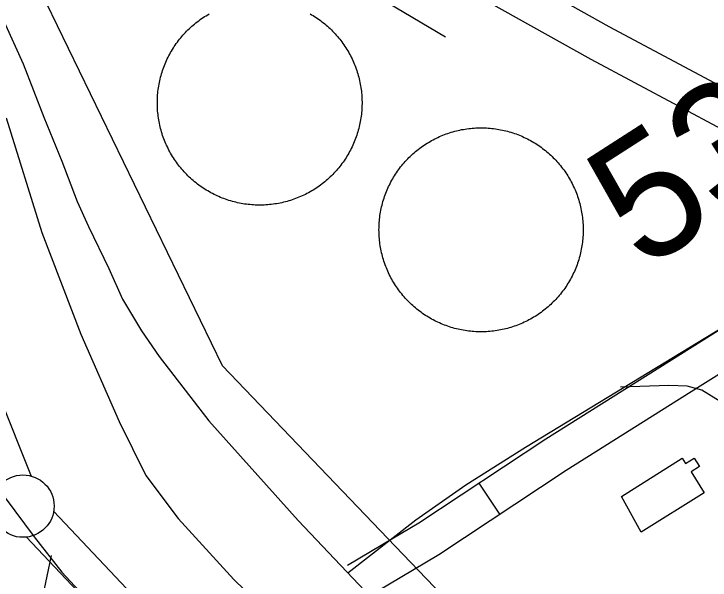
# Model space of a CAD drawing. Extents: x 3568792 to 3606828, y 529143 to 554785.
# Drawn here: x 3576994 to 3577552, y 541978 to 542432 of the extents above; entities that cross this region are included whole.
import ezdxf

# ---------------------------------------------------------------- set-up
doc = ezdxf.new("R2010")
doc.units = 0
for name, color, linetype in [('V-BLDG-OTLN', 7, 'Continuous'), ('V-DOMW-TANK', 7, 'Continuous'), ('V-FLOD-BASE', 7, 'Continuous'), ('V-LEVE-TOET', 7, 'Continuous'), ('V-ROAD-CNTR', 7, 'Continuous'), ('V-RRAP-FSHR', 7, 'Continuous'), ('V-SITE-OTLN', 7, 'Continuous'), ('V-SURV-IDEN', 7, 'Continuous'), ('V-SURV-LINE', 7, 'Continuous'), ('V-UTIL-LINE', 7, 'Continuous')]:
    doc.layers.add(name, color=color, linetype=linetype)

msp = doc.modelspace()

# ---------------------------------------------------------------- linework, layer by layer
at = {"layer": 'V-BLDG-OTLN'}
msp.add_lwpolyline([(3577480.59, 542045.46), (3577529.4, 542076.01), (3577531.99, 542071.87), (3577538.87, 542076.18), (3577543.14, 542069.38), (3577536.4, 542065.16), (3577546.9, 542048.42), (3577496.58, 542016.87)], close=True, dxfattribs=at)
at = {"layer": 'V-DOMW-TANK'}
for points in [[(3577113.43, 542333.69), (3577112.97, 542335.04), (3577112.52, 542336.4), (3577112.1, 542337.77), (3577111.71, 542339.15), (3577111.34, 542340.53), (3577110.99, 542341.92), (3577110.67, 542343.31), (3577110.37, 542344.71), (3577110.1, 542346.12), (3577109.85, 542347.53), (3577109.62, 542348.94), (3577109.42, 542350.36), (3577109.25, 542351.78), (3577109.09, 542353.2), (3577108.97, 542354.63), (3577108.87, 542356.06), (3577108.79, 542357.48), (3577108.74, 542358.92), (3577108.71, 542360.34), (3577108.71, 542361.78), (3577108.74, 542363.21), (3577108.79, 542364.64), (3577108.86, 542366.07), (3577108.96, 542367.49), (3577109.08, 542368.92), (3577109.23, 542370.35), (3577109.41, 542371.77), (3577109.6, 542373.19), (3577109.83, 542374.6), (3577110.08, 542376.01), (3577110.35, 542377.41), (3577110.64, 542378.81), (3577110.97, 542380.21), (3577111.31, 542381.6), (3577111.68, 542382.98), (3577112.07, 542384.36), (3577112.49, 542385.73), (3577112.93, 542387.09), (3577113.4, 542388.44), (3577113.89, 542389.79), (3577114.4, 542391.12), (3577114.94, 542392.45), (3577115.49, 542393.77), (3577116.07, 542395.08), (3577116.68, 542396.37), (3577117.3, 542397.66), (3577117.95, 542398.94), (3577118.62, 542400.2), (3577119.32, 542401.45), (3577120.03, 542402.69), (3577120.77, 542403.92), (3577121.53, 542405.14), (3577122.31, 542406.34), (3577123.11, 542407.52), (3577123.93, 542408.7), (3577124.77, 542409.86), (3577125.63, 542411), (3577126.51, 542412.13), (3577127.41, 542413.24), (3577128.33, 542414.34), (3577129.26, 542415.42), (3577130.22, 542416.48), (3577131.2, 542417.53), (3577132.19, 542418.56), (3577133.2, 542419.57), (3577134.23, 542420.57), (3577135.28, 542421.55), (3577136.34, 542422.5), (3577137.42, 542423.44), (3577138.52, 542424.36), (3577139.63, 542425.27), (3577140.76, 542426.15), (3577141.9, 542427.01), (3577143.06, 542427.85), (3577144.23, 542428.68), (3577145.42, 542429.48), (3577146.61, 542430.26), (3577147.83, 542431.02), (3577149.05, 542431.75), (3577150.29, 542432.47)], [(3577231.06, 542432.52), (3577232.31, 542431.81), (3577233.53, 542431.07), (3577234.75, 542430.31), (3577235.95, 542429.54), (3577237.14, 542428.74), (3577238.31, 542427.92), (3577239.47, 542427.08), (3577240.61, 542426.21), (3577241.74, 542425.33), (3577242.85, 542424.43), (3577243.95, 542423.51), (3577245.03, 542422.58), (3577246.1, 542421.62), (3577247.14, 542420.64), (3577248.17, 542419.65), (3577249.18, 542418.64), (3577250.18, 542417.61), (3577251.16, 542416.56), (3577252.12, 542415.5), (3577253.06, 542414.42), (3577253.98, 542413.32), (3577254.88, 542412.21), (3577255.76, 542411.08), (3577256.62, 542409.94), (3577257.46, 542408.79), (3577258.29, 542407.61), (3577259.09, 542406.43), (3577259.87, 542405.23), (3577260.63, 542404.01), (3577261.37, 542402.79), (3577262.08, 542401.55), (3577262.78, 542400.3), (3577263.45, 542399.03), (3577264.1, 542397.76), (3577264.73, 542396.47), (3577265.33, 542395.17), (3577265.92, 542393.87), (3577266.48, 542392.55), (3577267.01, 542391.22), (3577267.53, 542389.89), (3577268.02, 542388.54), (3577268.48, 542387.19), (3577268.93, 542385.83), (3577269.35, 542384.46), (3577269.74, 542383.08), (3577270.11, 542381.7), (3577270.46, 542380.31), (3577270.79, 542378.92), (3577271.08, 542377.52), (3577271.36, 542376.11), (3577271.61, 542374.7), (3577271.83, 542373.29), (3577272.03, 542371.87), (3577272.21, 542370.45), (3577272.36, 542369.03), (3577272.48, 542367.6), (3577272.58, 542366.18), (3577272.66, 542364.75), (3577272.71, 542363.32), (3577272.74, 542361.89), (3577272.74, 542360.45)], [(3577272.74, 542360.45), (3577272.71, 542359.02), (3577272.67, 542357.59), (3577272.59, 542356.16), (3577272.49, 542354.73), (3577272.37, 542353.31), (3577272.22, 542351.89), (3577272.04, 542350.46), (3577271.85, 542349.05), (3577271.62, 542347.63), (3577271.38, 542346.22), (3577271.1, 542344.82), (3577270.81, 542343.42), (3577270.49, 542342.02), (3577270.14, 542340.64), (3577269.77, 542339.25), (3577269.38, 542337.87), (3577268.96, 542336.51), (3577268.52, 542335.14), (3577268.05, 542333.79), (3577267.57, 542332.44), (3577267.05, 542331.11), (3577266.52, 542329.78), (3577265.96, 542328.46), (3577265.38, 542327.15), (3577264.77, 542325.85), (3577264.15, 542324.57), (3577263.5, 542323.29), (3577262.83, 542322.03), (3577262.14, 542320.78), (3577261.42, 542319.54), (3577260.68, 542318.31), (3577259.93, 542317.09), (3577259.15, 542315.89), (3577258.35, 542314.71), (3577257.53, 542313.53), (3577256.69, 542312.38), (3577255.83, 542311.23), (3577254.94, 542310.1), (3577254.05, 542308.99), (3577253.12, 542307.89), (3577252.19, 542306.81), (3577251.23, 542305.75), (3577250.25, 542304.7), (3577249.26, 542303.67), (3577248.25, 542302.66), (3577247.22, 542301.66), (3577246.18, 542300.68), (3577245.11, 542299.72), (3577244.03, 542298.79), (3577242.94, 542297.86), (3577241.83, 542296.96), (3577240.7, 542296.08), (3577239.55, 542295.22), (3577238.4, 542294.38), (3577237.23, 542293.56), (3577236.04, 542292.75), (3577234.84, 542291.97), (3577233.62, 542291.21), (3577232.4, 542290.47), (3577231.16, 542289.76)], [(3577290.34, 542234.03), (3577289.91, 542235.4), (3577289.5, 542236.76), (3577289.12, 542238.14), (3577288.77, 542239.52), (3577288.43, 542240.91), (3577288.12, 542242.31), (3577287.84, 542243.71), (3577287.58, 542245.11), (3577287.34, 542246.52), (3577287.13, 542247.93), (3577286.95, 542249.35), (3577286.79, 542250.77), (3577286.65, 542252.19), (3577286.54, 542253.61), (3577286.45, 542255.04), (3577286.39, 542256.46), (3577286.35, 542257.89), (3577286.34, 542259.32), (3577286.35, 542260.75), (3577286.39, 542262.18), (3577286.46, 542263.6), (3577286.54, 542265.03), (3577286.66, 542266.45), (3577286.79, 542267.87), (3577286.95, 542269.29), (3577287.14, 542270.71), (3577287.35, 542272.12), (3577287.59, 542273.53), (3577287.85, 542274.93), (3577288.14, 542276.33), (3577288.45, 542277.72), (3577288.78, 542279.12), (3577289.14, 542280.5), (3577289.52, 542281.87), (3577289.93, 542283.24), (3577290.36, 542284.6), (3577290.81, 542285.96), (3577291.29, 542287.3), (3577291.79, 542288.64), (3577292.31, 542289.97), (3577292.86, 542291.29), (3577293.43, 542292.6), (3577294.02, 542293.9), (3577294.64, 542295.19), (3577295.27, 542296.46), (3577295.93, 542297.73), (3577296.62, 542298.98), (3577297.32, 542300.23), (3577298.04, 542301.46), (3577298.79, 542302.68), (3577299.56, 542303.88), (3577300.35, 542305.07), (3577301.16, 542306.25), (3577301.99, 542307.41), (3577302.84, 542308.56), (3577303.71, 542309.69), (3577304.6, 542310.81), (3577305.5, 542311.91), (3577306.43, 542313), (3577307.38, 542314.06), (3577308.35, 542315.12), (3577309.33, 542316.15), (3577310.33, 542317.17), (3577311.35, 542318.17), (3577312.38, 542319.15), (3577313.44, 542320.12), (3577314.51, 542321.07), (3577315.59, 542321.99), (3577316.7, 542322.9), (3577317.82, 542323.79), (3577318.95, 542324.66), (3577320.1, 542325.51), (3577321.26, 542326.33), (3577322.44, 542327.14), (3577323.63, 542327.93), (3577324.83, 542328.7), (3577326.05, 542329.44), (3577327.28, 542330.17), (3577328.52, 542330.87), (3577329.78, 542331.55), (3577331.05, 542332.21), (3577332.33, 542332.85), (3577333.61, 542333.46), (3577334.91, 542334.05), (3577336.23, 542334.62), (3577337.54, 542335.17), (3577338.87, 542335.69), (3577340.21, 542336.19), (3577341.56, 542336.67), (3577342.91, 542337.12), (3577344.27, 542337.55), (3577345.64, 542337.95), (3577347.02, 542338.34), (3577348.4, 542338.69), (3577349.79, 542339.03), (3577351.19, 542339.33), (3577352.58, 542339.62), (3577353.99, 542339.88), (3577355.4, 542340.11), (3577356.81, 542340.32)], [(3577356.81, 542340.32), (3577358.23, 542340.51), (3577359.65, 542340.67), (3577361.07, 542340.81), (3577362.49, 542340.92), (3577363.92, 542341), (3577365.34, 542341.07), (3577366.77, 542341.1), (3577368.2, 542341.11), (3577369.63, 542341.1), (3577371.06, 542341.06), (3577372.48, 542341), (3577373.91, 542340.91), (3577375.33, 542340.8), (3577376.75, 542340.66), (3577378.17, 542340.5), (3577379.59, 542340.31), (3577381, 542340.1), (3577382.41, 542339.87), (3577383.81, 542339.6), (3577385.21, 542339.32), (3577386.61, 542339.01), (3577387.99, 542338.68), (3577389.38, 542338.32), (3577390.75, 542337.94), (3577392.12, 542337.53), (3577393.48, 542337.1), (3577394.84, 542336.65), (3577396.18, 542336.17), (3577397.52, 542335.67), (3577398.85, 542335.15), (3577400.17, 542334.6), (3577401.48, 542334.03), (3577402.78, 542333.44), (3577404.07, 542332.82), (3577405.35, 542332.18), (3577406.61, 542331.52), (3577407.87, 542330.84), (3577409.11, 542330.14), (3577410.34, 542329.41), (3577411.56, 542328.67), (3577412.76, 542327.9), (3577413.95, 542327.11), (3577415.13, 542326.3), (3577416.29, 542325.47), (3577417.44, 542324.62), (3577418.57, 542323.75), (3577419.69, 542322.86), (3577420.79, 542321.95), (3577421.87, 542321.02), (3577422.94, 542320.08), (3577424, 542319.11), (3577425.03, 542318.13), (3577426.05, 542317.13), (3577427.05, 542316.11), (3577428.03, 542315.07), (3577429, 542314.02), (3577429.94, 542312.95), (3577430.87, 542311.86), (3577431.78, 542310.76), (3577432.67, 542309.64), (3577433.53, 542308.51), (3577434.39, 542307.36), (3577435.21, 542306.2), (3577436.02, 542305.02), (3577436.81, 542303.83), (3577437.58, 542302.62), (3577438.32, 542301.41), (3577439.05, 542300.18), (3577439.75, 542298.93), (3577440.43, 542297.68), (3577441.09, 542296.41), (3577441.73, 542295.13), (3577442.34, 542293.84), (3577442.93, 542292.54), (3577443.5, 542291.23), (3577444.05, 542289.91), (3577444.57, 542288.58), (3577445.07, 542287.25), (3577445.55, 542285.9), (3577446, 542284.55), (3577446.43, 542283.18), (3577446.83, 542281.81), (3577447.21, 542280.44), (3577447.57, 542279.06), (3577447.91, 542277.67), (3577448.21, 542276.27), (3577448.5, 542274.87), (3577448.76, 542273.47), (3577448.99, 542272.06), (3577449.2, 542270.64), (3577449.39, 542269.23), (3577449.55, 542267.81), (3577449.69, 542266.39), (3577449.8, 542264.97), (3577449.89, 542263.54), (3577449.95, 542262.11), (3577449.98, 542260.68), (3577450, 542259.26), (3577449.98, 542257.83), (3577449.94, 542256.4)], [(3577231.16, 542289.76), (3577229.91, 542289.07), (3577228.64, 542288.39), (3577227.37, 542287.74), (3577226.08, 542287.11), (3577224.79, 542286.51), (3577223.48, 542285.93), (3577222.16, 542285.36), (3577220.83, 542284.83), (3577219.5, 542284.31), (3577218.15, 542283.82), (3577216.8, 542283.35), (3577215.44, 542282.91), (3577214.07, 542282.49), (3577212.7, 542282.1), (3577211.31, 542281.73), (3577209.93, 542281.38), (3577208.53, 542281.06), (3577207.13, 542280.76), (3577205.72, 542280.48), (3577204.31, 542280.23), (3577202.9, 542280.01), (3577201.48, 542279.81), (3577200.06, 542279.63), (3577198.64, 542279.48), (3577197.21, 542279.36), (3577195.79, 542279.26), (3577194.36, 542279.18), (3577192.93, 542279.13), (3577191.5, 542279.1), (3577190.06, 542279.1), (3577188.63, 542279.13), (3577187.2, 542279.18), (3577185.77, 542279.25), (3577184.35, 542279.35), (3577182.92, 542279.47), (3577181.5, 542279.62), (3577180.08, 542279.8), (3577178.66, 542279.99), (3577177.24, 542280.22), (3577175.83, 542280.46), (3577174.43, 542280.74), (3577173.03, 542281.03), (3577171.63, 542281.35), (3577170.24, 542281.7), (3577168.86, 542282.07), (3577167.48, 542282.46), (3577166.12, 542282.88), (3577164.75, 542283.32), (3577163.4, 542283.79), (3577162.06, 542284.28), (3577160.72, 542284.79), (3577159.39, 542285.32), (3577158.07, 542285.88), (3577156.77, 542286.46), (3577155.47, 542287.07), (3577154.18, 542287.69), (3577152.91, 542288.34), (3577151.64, 542289.02), (3577150.39, 542289.71), (3577149.15, 542290.42), (3577147.92, 542291.16), (3577146.71, 542291.92), (3577145.5, 542292.69), (3577144.32, 542293.49), (3577143.14, 542294.31), (3577141.98, 542295.16), (3577140.84, 542296.02), (3577139.71, 542296.9), (3577138.6, 542297.8), (3577137.5, 542298.71), (3577136.42, 542299.65), (3577135.36, 542300.61), (3577134.31, 542301.59), (3577133.28, 542302.58), (3577132.27, 542303.59), (3577131.27, 542304.62), (3577130.29, 542305.67), (3577129.33, 542306.73), (3577128.4, 542307.81), (3577127.48, 542308.9), (3577126.58, 542310.02), (3577125.69, 542311.14), (3577124.83, 542312.29), (3577123.99, 542313.44), (3577123.17, 542314.62), (3577122.37, 542315.8), (3577121.58, 542317), (3577120.83, 542318.22), (3577120.09, 542319.44), (3577119.37, 542320.68), (3577118.68, 542321.93), (3577118, 542323.2), (3577117.35, 542324.47), (3577116.73, 542325.76), (3577116.12, 542327.06), (3577115.54, 542328.36), (3577114.98, 542329.68), (3577114.44, 542331.01), (3577113.93, 542332.34), (3577113.43, 542333.69)], [(3577449.94, 542256.4), (3577449.88, 542254.98), (3577449.79, 542253.55), (3577449.68, 542252.12), (3577449.54, 542250.7), (3577449.38, 542249.29), (3577449.2, 542247.87), (3577448.98, 542246.46), (3577448.75, 542245.05), (3577448.49, 542243.64), (3577448.2, 542242.25), (3577447.89, 542240.85), (3577447.56, 542239.46), (3577447.2, 542238.08), (3577446.82, 542236.7), (3577446.41, 542235.34), (3577445.98, 542233.97), (3577445.53, 542232.62), (3577445.05, 542231.27), (3577444.55, 542229.94), (3577444.03, 542228.61), (3577443.48, 542227.29), (3577442.91, 542225.98), (3577442.32, 542224.68), (3577441.7, 542223.39), (3577441.06, 542222.11), (3577440.4, 542220.85), (3577439.72, 542219.59), (3577439.02, 542218.35), (3577438.29, 542217.12), (3577437.54, 542215.9), (3577436.78, 542214.7), (3577435.99, 542213.51), (3577435.18, 542212.33), (3577434.35, 542211.17), (3577433.5, 542210.02), (3577432.63, 542208.89), (3577431.74, 542207.77), (3577430.83, 542206.67), (3577429.9, 542205.58), (3577428.96, 542204.51), (3577427.99, 542203.46), (3577427.01, 542202.42), (3577426.01, 542201.41), (3577424.99, 542200.41), (3577423.95, 542199.42), (3577422.9, 542198.46), (3577421.83, 542197.51), (3577420.74, 542196.58), (3577419.64, 542195.68), (3577418.52, 542194.79), (3577417.39, 542193.92), (3577416.24, 542193.07), (3577415.08, 542192.24), (3577413.9, 542191.43), (3577412.71, 542190.65), (3577411.5, 542189.88), (3577410.29, 542189.13), (3577409.05, 542188.41), (3577407.81, 542187.7), (3577406.56, 542187.03)], [(3577406.56, 542187.03), (3577405.29, 542186.37), (3577404.01, 542185.73), (3577402.72, 542185.11), (3577401.42, 542184.53), (3577400.11, 542183.95), (3577398.79, 542183.41), (3577397.46, 542182.88), (3577396.12, 542182.39), (3577394.78, 542181.91), (3577393.42, 542181.46), (3577392.06, 542181.03), (3577390.69, 542180.62), (3577389.31, 542180.24), (3577387.93, 542179.88), (3577386.54, 542179.55), (3577385.15, 542179.24), (3577383.75, 542178.96), (3577382.35, 542178.7), (3577380.94, 542178.46), (3577379.53, 542178.25), (3577378.11, 542178.07), (3577376.69, 542177.91), (3577375.27, 542177.77), (3577373.85, 542177.66), (3577372.42, 542177.57), (3577370.99, 542177.51), (3577369.56, 542177.47), (3577368.14, 542177.46), (3577366.71, 542177.47), (3577365.28, 542177.51), (3577363.85, 542177.57), (3577362.43, 542177.67), (3577361.01, 542177.78), (3577359.58, 542177.91), (3577358.17, 542178.08), (3577356.75, 542178.26), (3577355.34, 542178.47), (3577353.93, 542178.71), (3577352.52, 542178.97), (3577351.12, 542179.26), (3577349.73, 542179.57), (3577348.34, 542179.9), (3577346.96, 542180.26), (3577345.58, 542180.64), (3577344.21, 542181.05), (3577342.85, 542181.47), (3577341.5, 542181.93), (3577340.15, 542182.41), (3577338.82, 542182.91), (3577337.49, 542183.43), (3577336.17, 542183.98), (3577334.86, 542184.55), (3577333.56, 542185.14), (3577332.27, 542185.76), (3577330.99, 542186.4), (3577329.73, 542187.05), (3577328.47, 542187.74), (3577327.23, 542188.44), (3577326, 542189.17), (3577324.78, 542189.91), (3577323.58, 542190.68), (3577322.39, 542191.47), (3577321.21, 542192.28), (3577320.05, 542193.11), (3577318.9, 542193.96), (3577317.77, 542194.83), (3577316.65, 542195.72), (3577315.55, 542196.62), (3577314.46, 542197.56), (3577313.39, 542198.5), (3577312.34, 542199.46), (3577311.3, 542200.45), (3577310.29, 542201.45), (3577309.29, 542202.47), (3577308.3, 542203.51), (3577307.34, 542204.56), (3577306.39, 542205.63), (3577305.46, 542206.71), (3577304.56, 542207.82), (3577303.67, 542208.94), (3577302.8, 542210.07), (3577301.95, 542211.22), (3577301.12, 542212.38), (3577300.31, 542213.56), (3577299.52, 542214.75), (3577298.76, 542215.95), (3577298.01, 542217.17), (3577297.29, 542218.4), (3577296.59, 542219.65), (3577295.9, 542220.9), (3577295.25, 542222.17), (3577294.61, 542223.45), (3577294, 542224.73), (3577293.4, 542226.04), (3577292.83, 542227.34), (3577292.29, 542228.67), (3577291.77, 542229.99), (3577291.27, 542231.33), (3577290.79, 542232.68), (3577290.34, 542234.03)]]:
    msp.add_lwpolyline(points, dxfattribs=at)
at = {"layer": 'V-FLOD-BASE'}
msp.add_lwpolyline([(3576937.65, 542157.28), (3576956.76, 542105.84), (3576975.41, 542067.6), (3576986.79, 542044.39), (3577010, 542012.98), (3577032.29, 541984.76), (3577062.78, 541951.52), (3577095.55, 541916.02), (3577139.24, 541870.04), (3577191.11, 541815.86), (3577238.9, 541763.51), (3577255.73, 541746.67), (3577266.2, 541731.19), (3577274.39, 541711.16), (3577282.58, 541702.06), (3577291.23, 541695.23), (3577309.43, 541685.67), (3577327.18, 541673.83), (3577348.12, 541656.53)], dxfattribs=at)
at = {"layer": 'V-LEVE-TOET'}
msp.add_lwpolyline([(3576987.46, 542348.99), (3577016.12, 542257.04), (3577047.51, 542175.57), (3577078, 542105.47), (3577099.38, 542062.22), (3577125.32, 542027.62), (3577169.91, 541978.92), (3577228.16, 541922.47), (3577303.71, 541848.72), (3577382.44, 541776.33), (3577436.14, 541727.17), (3577508.49, 541644.77), (3577581.3, 541569.2), (3577663.67, 541482.71)], dxfattribs=at)
at = {"layer": 'V-ROAD-CNTR'}
msp.add_line((3577366.48, 542056.13), (3577383.01, 542031.1), dxfattribs=at)
for points in [[(3578977.03, 542777.33), (3578305.25, 542380.61), (3577681.8, 542016.63), (3577665.16, 542007.74), (3577658.16, 542006.61), (3577653.43, 542008.36), (3577643.92, 542013.25), (3577630.98, 542023.21), (3577563.7, 542117.95), (3577559.84, 542121.6), (3577545.07, 542130.57), (3577533.25, 542134), (3577518.7, 542134.54), (3577479.83, 542133.01)], [(3577342.46, 542494.29), (3577470.57, 542422.47), (3577575.31, 542366.44), (3577629.13, 542336.99), (3577717.13, 542280.83)], [(3577261.33, 541984.17), (3577315.83, 542026.79), (3577355.86, 542054.61), (3577403.79, 542084.98), (3577653.28, 542236.68), (3578032.53, 542478.18)], [(3577327.27, 542468.41), (3577456.16, 542396.16), (3577561.03, 542340.05), (3577613.85, 542311.15), (3577689.83, 542262.66)], [(3577276.45, 541964.49), (3577313.19, 541986.35), (3577334.18, 541998.84), (3577436.43, 542066.38), (3577543.85, 542134.17), (3577655.17, 542203.95), (3577726.08, 542250.59), (3577811.61, 542309.26), (3577895.46, 542361.37), (3577973.38, 542406.91), (3578067.4, 542464.85)], [(3576972.65, 542455.3), (3577001.09, 542392.32), (3577017.73, 542349.64), (3577032.29, 542314.41), (3577044.43, 542281.92), (3577053.41, 542262), (3577069.81, 542228.23), (3577080.79, 542203.68), (3577096.02, 542178.31), (3577110.18, 542157.6), (3577150.03, 542106.18), (3577221.61, 542026.09), (3577464.93, 541769.25), (3577723.85, 541490.34), (3577944.03, 541256.31), (3578120.46, 541062.35), (3578156.66, 541024.43)], [(3577261.11, 541990.28), (3577297.84, 542012.13), (3577318.23, 542024.27), (3577420.16, 542091.59), (3577527.87, 542159.57), (3577638.96, 542229.2), (3577690.02, 542262.78)]]:
    msp.add_lwpolyline(points, dxfattribs=at)
at = {"layer": 'V-RRAP-FSHR'}
msp.add_line((3577013.63, 541950.31), (3577023.97, 541998.04), dxfattribs=at)
at = {"layer": 'V-SITE-OTLN'}
msp.add_lwpolyline([(3579384.21, 545786.4), (3579538.35, 545657.02), (3579549.82, 545647.39), (3580635.21, 544735.34), (3580116.18, 543942.98), (3579501.63, 543200.57), (3579362.66, 543061.64), (3579330.38, 543039.78), (3578532.17, 542499.21), (3578292.18, 542336.68), (3578519.22, 542033.85), (3578546.14, 541997.94), (3577753.6, 541531.3), (3577722.73, 541563.54), (3577444.54, 541854.06), (3577305.52, 541999.24), (3577161, 542150.16), (3577019.93, 542441.12), (3576823.41, 542760.84)], dxfattribs=at)
at = {"layer": 'V-SURV-LINE'}
for points in [[(3576851.83, 542451.9), (3577007.52, 542061.77)], [(3577025.63, 542033.38), (3578117.63, 540875.71)], [(3578095.79, 540855.13), (3577003.79, 542012.81)]]:
    msp.add_lwpolyline(points, dxfattribs=at)
msp.add_circle((3577001, 542037.64), 25, dxfattribs=at)
at = {"layer": 'V-UTIL-LINE'}
msp.add_lwpolyline([(3577128.06, 542584.31), (3577172.32, 542563.56), (3577193.06, 542501.31), (3577339.65, 542414.15)], dxfattribs=at)

# ---------------------------------------------------------------- texts
at = {"layer": 'V-SURV-IDEN'}
msp.add_text('5375+01.9', height=100, rotation=32.7606, dxfattribs=at).set_placement((3577497.78, 542225.92))

doc.saveas('drawing.dxf')
